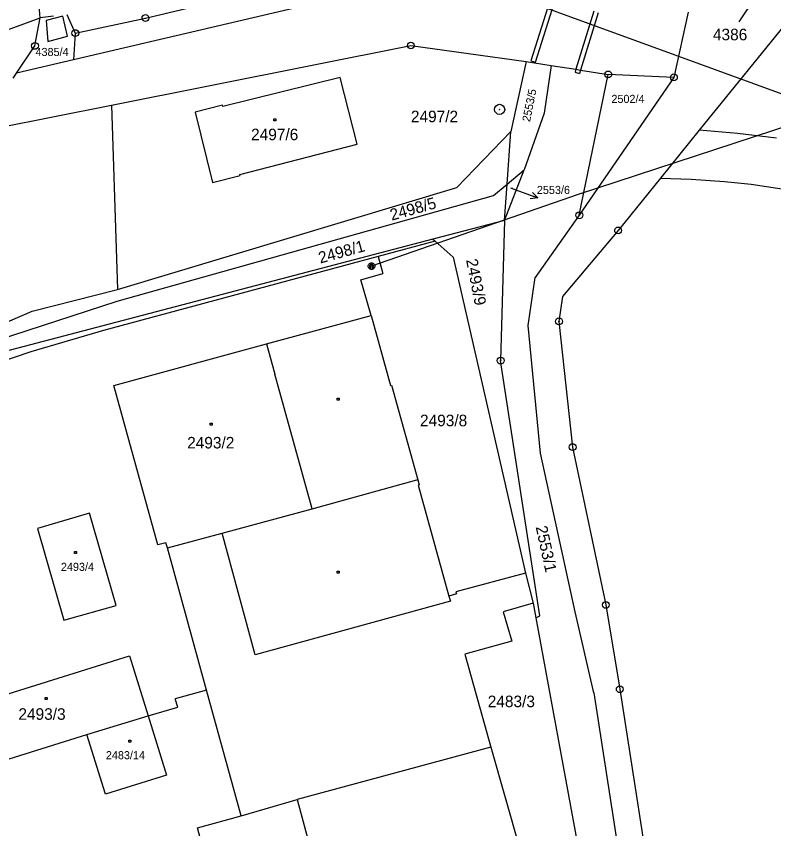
# Model space of a CAD drawing. Extents: x -468021 to -466942, y -1130484 to -1128584.
# Drawn here: x -467805.8 to -467694.3, y -1129949.8 to -1129830.2 of the extents above; entities that cross this region are included whole.
import ezdxf

# ---------------------------------------------------------------- set-up
doc = ezdxf.new("R2010")
doc.units = 0
doc.layers.add('DKM', color=7, linetype='Continuous')

msp = doc.modelspace()

# ---------------------------------------------------------------- linework, layer by layer
at = {"layer": 'DKM'}
for p, q in [((-467802.23, -1129830.46), (-467805, -1129795.7)), ((-467752.95, -1129819.79), (-467685.86, -1129844.26)), ((-467786.75, -1129830.48), (-467754.2, -1129822.72)), ((-467754.19, -1129826.52), (-467797.32, -1129836.63)), ((-467699.35, -1129831.04), (-467696.01, -1129826.06)), ((-467727.2, -1129827.93), (-467729.99, -1129836.76)), ((-467729.33, -1129836.97), (-467726.54, -1129828.14)), ((-467720.75, -1129829.49), (-467723.38, -1129838.03)), ((-467690.8, -1129829.19), (-467705.23, -1129847.01)), ((-467822.05, -1129837.74), (-467802.23, -1129830.46)), ((-467803.01, -1129834.58), (-467802.23, -1129830.46)), ((-467800.29, -1129830.21), (-467802.23, -1129830.46)), ((-467798.91, -1129830.23), (-467801.35, -1129830.83)), ((-467798.2, -1129833.15), (-467798.91, -1129830.23)), ((-467798.34, -1129829.96), (-467797.07, -1129832.7)), ((-467797.07, -1129832.7), (-467786.75, -1129830.48)), ((-467720.08, -1129829.7), (-467722.68, -1129838.14)), ((-467706.85, -1129829.62), (-467708.95, -1129839.22)), ((-467801.35, -1129830.83), (-467801.1, -1129833.94)), ((-467797.07, -1129832.7), (-467797.32, -1129836.63)), ((-467801.1, -1129833.94), (-467798.2, -1129833.15)), ((-467805.71, -1129838.59), (-467803.01, -1129834.58)), ((-467791.74, -1129843.3), (-467747.68, -1129834.53)), ((-467747.68, -1129834.53), (-467730.68, -1129836.87)), ((-467797.32, -1129836.63), (-467805.71, -1129838.59)), ((-467730.68, -1129836.87), (-467732.96, -1129847.16)), ((-467730.68, -1129836.87), (-467727.02, -1129837.45)), ((-467729.99, -1129836.76), (-467729.33, -1129836.97)), ((-467727.02, -1129837.45), (-467728.07, -1129844.49)), ((-467727.02, -1129837.45), (-467723.38, -1129838.03)), ((-467806.21, -1129839.34), (-467805.71, -1129838.59)), ((-467723.38, -1129838.03), (-467723.51, -1129838.45)), ((-467723.51, -1129838.45), (-467722.84, -1129838.66)), ((-467723.38, -1129838.03), (-467722.68, -1129838.14)), ((-467722.88, -1129859.52), (-467718.62, -1129838.78)), ((-467722.68, -1129838.14), (-467722.84, -1129838.66)), ((-467722.68, -1129838.14), (-467718.62, -1129838.78)), ((-467708.95, -1129839.22), (-467718.62, -1129838.78)), ((-467758.09, -1129839.23), (-467775.36, -1129843.52)), ((-467755.57, -1129849.07), (-467758.09, -1129839.23)), ((-467708.95, -1129839.22), (-467722.88, -1129859.52)), ((-467813.43, -1129847.61), (-467791.74, -1129843.3)), ((-467791.74, -1129843.3), (-467790.85, -1129870.44)), ((-467775.41, -1129843.33), (-467779.45, -1129844.33)), ((-467775.36, -1129843.52), (-467775.41, -1129843.33)), ((-467779.45, -1129844.33), (-467776.87, -1129854.71)), ((-467728.07, -1129844.49), (-467731.01, -1129852.85)), ((-467685.86, -1129844.26), (-467723.06, -1129856.48)), ((-467767.84, -1129845.31), (-467767.54, -1129845.31)), ((-467767.84, -1129845.61), (-467767.84, -1129845.31)), ((-467767.54, -1129845.61), (-467767.84, -1129845.61)), ((-467767.54, -1129845.31), (-467767.54, -1129845.61)), ((-467732.96, -1129847.16), (-467740.9, -1129855.41)), ((-467733.51, -1129854.93), (-467732.96, -1129847.16)), ((-467705.23, -1129847.01), (-467710.92, -1129854.04)), ((-467699.59, -1129847.46), (-467705.23, -1129847.01)), ((-467693.83, -1129848.17), (-467699.59, -1129847.46)), ((-467772.83, -1129853.5), (-467755.57, -1129849.07)), ((-467733.89, -1129860.26), (-467731.01, -1129852.85)), ((-467733.51, -1129854.93), (-467731.01, -1129852.85)), ((-467776.87, -1129854.71), (-467772.79, -1129853.64)), ((-467772.79, -1129853.64), (-467772.83, -1129853.5)), ((-467710.92, -1129854.04), (-467717.17, -1129861.75)), ((-467710.92, -1129854.04), (-467706.41, -1129854.18)), ((-467706.41, -1129854.18), (-467701.52, -1129854.52)), ((-467701.52, -1129854.52), (-467697.59, -1129854.92)), ((-467790.85, -1129870.44), (-467740.9, -1129855.41)), ((-467735.51, -1129856.6), (-467733.51, -1129854.93)), ((-467733.89, -1129860.26), (-467733.51, -1129854.93)), ((-467733.01, -1129855.5), (-467731.81, -1129855.93)), ((-467697.59, -1129854.92), (-467690.61, -1129856)), ((-467790.91, -1129872.18), (-467735.51, -1129856.6)), ((-467723.06, -1129856.48), (-467753.47, -1129867)), ((-467731.81, -1129855.93), (-467728.99, -1129856.95)), ((-467728.99, -1129856.95), (-467730.1, -1129857.08)), ((-467728.99, -1129856.95), (-467729.76, -1129856.14)), ((-467733.89, -1129860.26), (-467744.45, -1129863.01)), ((-467733.89, -1129860.26), (-467734.46, -1129880.91)), ((-467722.88, -1129859.52), (-467729.36, -1129868.67)), ((-467717.17, -1129861.75), (-467725.33, -1129871.45)), ((-467744.45, -1129863.01), (-467821.52, -1129883.27)), ((-467744.09, -1129863.34), (-467752.48, -1129865.6)), ((-467744.45, -1129863.01), (-467744.09, -1129863.34)), ((-467744.09, -1129863.34), (-467741.46, -1129865.7)), ((-467752.48, -1129865.6), (-467792.92, -1129876.47)), ((-467753.77, -1129866.6), (-467753.57, -1129866.5)), ((-467753.57, -1129866.5), (-467753.37, -1129866.5)), ((-467753.37, -1129866.5), (-467753.17, -1129866.6)), ((-467752.48, -1129865.6), (-467751.78, -1129868.08)), ((-467741.46, -1129865.7), (-467730.82, -1129912.2)), ((-467753.97, -1129866.9), (-467753.87, -1129866.7)), ((-467753.97, -1129867.1), (-467753.97, -1129866.9)), ((-467753.87, -1129867.3), (-467753.97, -1129867.1)), ((-467753.87, -1129866.7), (-467753.77, -1129866.6)), ((-467753.77, -1129867.4), (-467753.87, -1129867.3)), ((-467753.77, -1129866.8), (-467753.77, -1129867.2)), ((-467753.77, -1129867.2), (-467753.57, -1129867.3)), ((-467753.57, -1129867.5), (-467753.77, -1129867.4)), ((-467753.57, -1129867.3), (-467753.57, -1129866.7)), ((-467753.57, -1129866.7), (-467753.37, -1129866.7)), ((-467753.37, -1129867.5), (-467753.57, -1129867.5)), ((-467753.37, -1129866.7), (-467753.37, -1129867.3)), ((-467753.37, -1129867.3), (-467753.17, -1129867.2)), ((-467753.17, -1129867.4), (-467753.37, -1129867.5)), ((-467753.17, -1129866.6), (-467753.07, -1129866.7)), ((-467753.17, -1129867.2), (-467753.17, -1129866.8)), ((-467753.07, -1129867.3), (-467753.17, -1129867.4)), ((-467753.07, -1129866.7), (-467752.97, -1129866.9)), ((-467752.97, -1129867.1), (-467753.07, -1129867.3)), ((-467752.97, -1129866.9), (-467752.97, -1129867.1)), ((-467755.02, -1129869), (-467751.78, -1129868.08)), ((-467730.42, -1129875.73), (-467729.36, -1129868.67)), ((-467753.53, -1129874.26), (-467755.02, -1129869)), ((-467803.43, -1129873.62), (-467790.85, -1129870.44)), ((-467812.02, -1129879), (-467790.91, -1129872.18)), ((-467725.33, -1129871.45), (-467725.87, -1129875.13)), ((-467822.11, -1129881.68), (-467803.43, -1129873.62)), ((-467768.94, -1129878.46), (-467753.53, -1129874.26)), ((-467753.53, -1129874.26), (-467750.66, -1129884.58)), ((-467728.57, -1129894.54), (-467730.42, -1129875.73)), ((-467725.87, -1129875.13), (-467723.86, -1129893.64)), ((-467792.92, -1129876.47), (-467803.61, -1129879.61)), ((-467791.39, -1129884.59), (-467768.94, -1129878.46)), ((-467768.94, -1129878.46), (-467767.71, -1129882.9)), ((-467803.61, -1129879.61), (-467810.2, -1129881.85)), ((-467728.69, -1129918.49), (-467734.46, -1129880.91)), ((-467762.22, -1129902.71), (-467767.71, -1129882.9)), ((-467784.93, -1129908.04), (-467791.39, -1129884.59)), ((-467750.66, -1129884.58), (-467750.52, -1129884.54)), ((-467750.52, -1129884.54), (-467746.65, -1129898.44)), ((-467758.53, -1129886.42), (-467758.23, -1129886.42)), ((-467758.53, -1129886.72), (-467758.53, -1129886.42)), ((-467758.23, -1129886.72), (-467758.53, -1129886.72)), ((-467758.23, -1129886.42), (-467758.23, -1129886.72)), ((-467777.24, -1129890.11), (-467776.94, -1129890.11)), ((-467777.24, -1129890.41), (-467777.24, -1129890.11)), ((-467776.94, -1129890.41), (-467777.24, -1129890.41)), ((-467776.94, -1129890.11), (-467776.94, -1129890.41)), ((-467723.86, -1129893.64), (-467718.97, -1129916.87)), ((-467723.47, -1129917.91), (-467728.57, -1129894.54)), ((-467762.22, -1129902.71), (-467746.79, -1129898.48)), ((-467746.79, -1129898.48), (-467746.65, -1129898.44)), ((-467746.65, -1129898.44), (-467746.44, -1129899.19)), ((-467746.44, -1129899.19), (-467746.58, -1129899.23)), ((-467746.58, -1129899.23), (-467742.09, -1129915.56)), ((-467794.97, -1129903.37), (-467802.65, -1129905.6)), ((-467791.08, -1129916.94), (-467794.97, -1129903.37)), ((-467775.47, -1129906.29), (-467762.22, -1129902.71)), ((-467802.65, -1129905.6), (-467798.75, -1129919.13)), ((-467783.52, -1129908.47), (-467775.47, -1129906.29)), ((-467770.59, -1129924.23), (-467775.47, -1129906.29)), ((-467783.73, -1129907.71), (-467784.93, -1129908.04)), ((-467783.52, -1129908.47), (-467783.73, -1129907.71)), ((-467797.19, -1129908.99), (-467796.89, -1129908.99)), ((-467797.19, -1129909.29), (-467797.19, -1129908.99)), ((-467796.89, -1129909.29), (-467797.19, -1129909.29)), ((-467796.89, -1129908.99), (-467796.89, -1129909.29)), ((-467777.75, -1129929.44), (-467783.52, -1129908.47)), ((-467758.53, -1129911.91), (-467758.23, -1129911.91)), ((-467758.53, -1129912.21), (-467758.53, -1129911.91)), ((-467758.23, -1129911.91), (-467758.23, -1129912.21)), ((-467758.23, -1129912.21), (-467758.53, -1129912.21)), ((-467730.82, -1129912.2), (-467741.07, -1129914.95)), ((-467730.82, -1129912.2), (-467729.66, -1129916.61)), ((-467740.98, -1129915.26), (-467742.09, -1129915.56)), ((-467742.09, -1129915.56), (-467741.82, -1129916.33)), ((-467741.07, -1129914.95), (-467740.98, -1129915.26)), ((-467741.82, -1129916.33), (-467770.59, -1129924.23)), ((-467729.66, -1129916.61), (-467734.07, -1129917.87)), ((-467729.66, -1129916.61), (-467729.26, -1129918.76)), ((-467798.75, -1129919.13), (-467791.08, -1129916.94)), ((-467734.07, -1129917.87), (-467732.83, -1129922.22)), ((-467720.74, -1129929.83), (-467723.47, -1129917.91)), ((-467718.97, -1129916.87), (-467716.92, -1129929.28)), ((-467729.26, -1129918.76), (-467728.69, -1129918.49)), ((-467729.26, -1129918.76), (-467719.26, -1129973.09)), ((-467732.83, -1129922.22), (-467739.73, -1129924.12)), ((-467815.15, -1129932.49), (-467789.09, -1129924.38)), ((-467789.09, -1129924.38), (-467786.37, -1129933.18)), ((-467739.73, -1129924.12), (-467735.88, -1129937.81)), ((-467777.75, -1129929.44), (-467782.35, -1129930.71)), ((-467772.67, -1129947.9), (-467777.75, -1129929.44)), ((-467720.74, -1129929.83), (-467715.12, -1129966.25)), ((-467716.92, -1129929.28), (-467711.3, -1129965.1)), ((-467801.49, -1129930.48), (-467801.19, -1129930.48)), ((-467801.49, -1129930.78), (-467801.49, -1129930.48)), ((-467801.19, -1129930.78), (-467801.49, -1129930.78)), ((-467801.19, -1129930.48), (-467801.19, -1129930.78)), ((-467781.99, -1129931.9), (-467782.35, -1129930.71)), ((-467786.37, -1129933.18), (-467781.99, -1129931.9)), ((-467795.36, -1129935.96), (-467786.37, -1129933.18)), ((-467786.37, -1129933.18), (-467783.65, -1129941.94)), ((-467812.42, -1129941.25), (-467795.36, -1129935.96)), ((-467792.64, -1129944.73), (-467795.36, -1129935.96)), ((-467789.21, -1129936.78), (-467788.91, -1129936.78)), ((-467789.21, -1129937.08), (-467789.21, -1129936.78)), ((-467788.91, -1129937.08), (-467789.21, -1129937.08)), ((-467788.91, -1129936.78), (-467788.91, -1129937.08)), ((-467735.88, -1129937.81), (-467764.39, -1129945.53)), ((-467735.88, -1129937.81), (-467725.79, -1129973.53)), ((-467783.65, -1129941.94), (-467792.64, -1129944.73)), ((-467772.67, -1129947.9), (-467764.39, -1129945.53)), ((-467764.39, -1129945.53), (-467759.51, -1129963.59)), ((-467779.1, -1129949.67), (-467772.67, -1129947.9)), ((-467774.31, -1129967.5), (-467779.1, -1129949.67))]:
    msp.add_line(p, q, dxfattribs=at)
for centre, radius in [((-467786.75, -1129830.48), 0.5), ((-467786.75, -1129830.48), 0.01), ((-467797.07, -1129832.7), 0.5), ((-467797.07, -1129832.7), 0.01), ((-467803.01, -1129834.58), 0.5), ((-467747.68, -1129834.53), 0.5), ((-467803.01, -1129834.58), 0.01), ((-467747.68, -1129834.53), 0.01), ((-467718.62, -1129838.78), 0.5), ((-467718.62, -1129838.78), 0.01), ((-467708.95, -1129839.22), 0.5), ((-467708.95, -1129839.22), 0.01), ((-467734.61, -1129843.93), 0.75), ((-467734.61, -1129843.93), 0.01), ((-467722.88, -1129859.52), 0.5), ((-467722.88, -1129859.52), 0.01), ((-467717.17, -1129861.75), 0.5), ((-467717.17, -1129861.75), 0.01), ((-467725.87, -1129875.13), 0.5), ((-467725.87, -1129875.13), 0.01), ((-467734.46, -1129880.91), 0.5), ((-467734.46, -1129880.91), 0.01), ((-467723.86, -1129893.64), 0.5), ((-467723.86, -1129893.64), 0.01), ((-467718.97, -1129916.87), 0.5), ((-467718.97, -1129916.87), 0.01), ((-467716.92, -1129929.28), 0.5), ((-467716.92, -1129929.28), 0.01)]:
    msp.add_circle(centre, radius, dxfattribs=at)

# ---------------------------------------------------------------- texts
for s, height, p in [('4386', 1.7, (-467703.21, -1129833.76)), ('4385/4', 1.19, (-467802.93, -1129836.07)), ('2502/4', 1.19, (-467718.15, -1129842.98)), ('2497/2', 1.7, (-467747.67, -1129845.82)), ('2497/6', 1.7, (-467771.2, -1129848.47)), ('2553/6', 0.1, (-467733.01, -1129855.5)), ('2553/6', 1.19, (-467729.12, -1129856.38)), ('2493/8', 1.7, (-467746.33, -1129890.57)), ('2493/2', 1.7, (-467780.61, -1129893.84)), ('2493/4', 1.19, (-467799.19, -1129911.86)), ('2483/3', 1.7, (-467736.36, -1129931.92)), ('2493/3', 1.7, (-467805.45, -1129933.78)), ('2483/14', 1.19, (-467792.57, -1129939.58))]:
    msp.add_text(s, height=height, dxfattribs=at).set_placement(p)
for s, height, rotation, p in [('2553/5', 1.19, 78.4193, (-467730.14, -1129845.83)), ('2498/5', 1.7, 15.6643, (-467750.49, -1129860.32)), ('2498/1', 1.7, 15.4956, (-467761.01, -1129866.63)), ('2493/9', 1.7, 281.1209, (-467739.56, -1129866.09)), ('2553/1', 1.7, 282.2528, (-467729.31, -1129905.4))]:
    msp.add_text(s, height=height, rotation=rotation, dxfattribs=at).set_placement(p)

doc.saveas('drawing.dxf')
